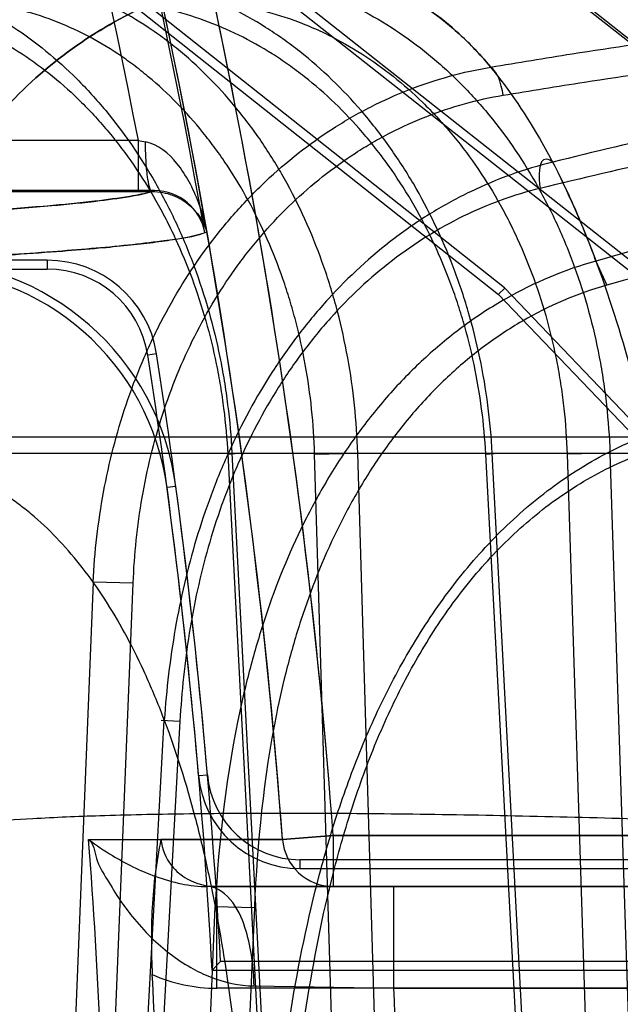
# Model space of a CAD drawing. Header units: millimetres. Extents: x 0 to 297, y 0 to 210.
# Tile 480 of 499: x 242.9569 to 242.9983, y 160.0304 to 160.0981. Entities that reach past the tile are written whole.
import ezdxf

# ---------------------------------------------------------------- set-up
doc = ezdxf.new("R2010")
doc.units = ezdxf.units.MM
doc.header["$LTSCALE"] = 16.335
doc.layers.get('0').update_dxf_attribs({"linetype": 'CONTINUOUS'})
for name, color, linetype in [('AXES_REF', 7, 'CONTINUOUS'), ('INTFCLR_1', 7, 'CONTINUOUS'), ('INTFCLR_144815', 7, 'CONTINUOUS'), ('INTFCLR_72935', 7, 'CONTINUOUS')]:
    doc.layers.add(name, color=color, linetype=linetype)

msp = doc.modelspace()

# ---------------------------------------------------------------- linework, layer by layer
at = {"color": 7, "linetype": 'Continuous'}
for radius in [6.787079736, 6.7865, 6.743039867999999]:
    msp.add_circle((241.4889109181, 154.7114647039), radius, dxfattribs=at)
for radius, start, end in [(6.72, 278.2771290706, 261.7228709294), (6.874, 113.0826918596, 346.8308908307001)]:
    msp.add_arc((241.4889109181, 154.7114647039), radius, start, end, dxfattribs=at)
at = {"layer": 'AXES_REF', "color": 9, "linetype": 'Continuous'}
msp.add_arc((241.4889109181, 154.7114647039), 6.191158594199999, 94.4118118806, 85.5881881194, dxfattribs=at)
at = {"layer": 'INTFCLR_1', "color": 9, "linetype": 'Continuous'}
for p, q in [((243.0360005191, 160.0672471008), (242.9643251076, 160.1238329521)), ((242.9650927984, 160.0897902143), (242.9436877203, 160.0897902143)), ((242.9650927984, 160.0862907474), (242.9650927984, 160.0897902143)), ((242.9436877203, 160.0862907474), (242.96603375, 160.0862918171)), ((242.9676689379, 160.0659959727), (242.9670619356, 160.0659146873)), ((242.9785014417, 160.0419647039), (242.9750139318, 160.0417064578)), ((242.9785014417, 160.0419647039), (242.9785014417, 160.0384647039)), ((243.0431066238, 160.0419647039), (242.9785014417, 160.0419647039)), ((242.9704925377, 160.0314647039), (242.9704925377, 160.0384647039)), ((242.9704925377, 160.0384647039), (243.0431066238, 160.0384647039)), ((243.0431066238, 160.0314647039), (242.9704925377, 160.0314647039))]:
    msp.add_line(p, q, dxfattribs=at)
at = {"layer": 'INTFCLR_1', "color": 6, "linetype": 'Continuous'}
for p, q in [((243.0230267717, 160.0617588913), (242.9494628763, 160.1198356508)), ((242.949842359, 160.1203163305), (243.0236119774, 160.0620771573)), ((242.9750139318, 160.0417064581), (242.9666423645, 160.0417064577)), ((242.9701669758, 160.032698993), (242.9707472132, 160.0333114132)), ((243.025700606, 160.0333114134), (242.9707472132, 160.0333114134)), ((242.9701669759, 160.0326989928), (243.0263732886, 160.0326989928))]:
    msp.add_line(p, q, dxfattribs=at)
at = {"layer": 'INTFCLR_1', "color": 7, "linetype": 'Continuous'}
msp.add_line((242.9696466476, 160.0839705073), (242.9698023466, 160.0835151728), dxfattribs=at)
at = {"layer": 'INTFCLR_1', "color": 9, "linetype": 'Continuous'}
for centre, radius, start, end in [((242.5531066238, 160.0104647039), 0.4230504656, 4.2349584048, 43.61014177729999), ((242.5531066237, 160.0104647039), 0.4265594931, 4.2349578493, 15.4129247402), ((242.9831414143, 160.190472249), 0.102286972, 259.8369044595, 260.1140063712), ((242.9785028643, 160.0419629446), 0.003498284, 184.2045018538, 269.976699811), ((242.9704893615, 160.042361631), 0.0108968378, 245.9464141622, 270.0167003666)]:
    msp.add_arc(centre, radius, start, end, dxfattribs=at)
at = {"layer": 'INTFCLR_1', "color": 6, "linetype": 'Continuous'}
for centre, radius, start, end in [((242.5531066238, 160.0104647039), 0.4195535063, 10.8985890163, 42.7086480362), ((242.9498807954, 160.063613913), 0.017946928, 7.627261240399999, 89.9992566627), ((242.9498807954, 160.063613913), 0.0173345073, 7.627262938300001, 89.99922879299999), ((242.5531066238, 160.0104647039), 0.4176526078, 3.0516590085, 7.6294468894), ((242.5531066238, 160.0104647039), 0.4182650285, 3.1312009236, 7.6294436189), ((242.5531066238, 160.0104647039), 0.4135239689, 0.4844981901, 3.0422099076)]:
    msp.add_arc(centre, radius, start, end, dxfattribs=at)
at = {"layer": 'INTFCLR_1', "color": 9, "linetype": 'Continuous'}
for points, knots in [([(242.9698023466, 160.0835151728), (242.9696666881, 160.0842028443), (242.9693361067, 160.085383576), (242.9686210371, 160.0869644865), (242.9676011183, 160.0885409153), (242.9664442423, 160.0895534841), (242.9655799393, 160.0897041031)], [0, 0, 0, 0, 0.2695644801, 0.4697030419, 0.6625932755, 1, 1, 1, 1]), ([(242.9660337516, 160.0862918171), (242.9659335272, 160.0863051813), (242.9658129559, 160.086755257), (242.9656897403, 160.0873969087), (242.9656049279, 160.0884978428), (242.9655822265, 160.089286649), (242.9655799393, 160.0897041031)], [0, 0, 0, 0, 0.0871661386, 0.309707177, 0.6401160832, 1, 1, 1, 1]), ([(242.96603375, 160.0862918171), (242.9655387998, 160.0861370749), (242.9642264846, 160.0858925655), (242.9618153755, 160.0855731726), (242.9585177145, 160.0852555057), (242.9543453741, 160.08493406), (242.9493045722, 160.0846153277), (242.9456551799, 160.0844198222), (242.9436877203, 160.0843211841)], [0, 0, 0, 0, 0.06928541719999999, 0.1776589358, 0.3252045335, 0.5117163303, 0.7368032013, 1, 1, 1, 1]), ([(242.9469431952, 160.081408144), (242.9487686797, 160.0814996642), (242.9519973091, 160.0816717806), (242.9563058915, 160.0819369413), (242.9596264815, 160.0821730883), (242.9621988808, 160.0823833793), (242.964279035, 160.0825828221), (242.966049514, 160.0827747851), (242.9678702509, 160.0830446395), (242.9691381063, 160.0832200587), (242.9698023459, 160.083515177)], [0, 0, 0, 0, 0.2385487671, 0.4219735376, 0.5633767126, 0.6730318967, 0.7587781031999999, 0.8362030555, 0.9051367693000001, 1, 1, 1, 1]), ([(242.9666423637, 160.0417064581), (242.9666958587, 160.0410546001), (242.9671644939, 160.0399492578), (242.9685920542, 160.0387719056), (242.9697868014, 160.0384647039), (242.9704925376, 160.0384647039)], [0, 0, 0, 0, 0.3591718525, 0.6124442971, 1, 1, 1, 1])]:
    msp.add_open_spline(points, degree=3, knots=knots, dxfattribs=at)
at = {"layer": 'INTFCLR_1', "color": 7, "linetype": 'Continuous'}
msp.add_open_spline([(242.9660337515, 160.0862918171), (242.9662833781, 160.086293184), (242.9669978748, 160.0862245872), (242.9685629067, 160.0856453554), (242.969564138, 160.0844204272), (242.9698023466, 160.0835151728)], degree=3, knots=[0, 0, 0, 0, 0.1514361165, 0.4321406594, 1, 1, 1, 1], dxfattribs=at)
at = {"layer": 'INTFCLR_1', "color": 6, "linetype": 'Continuous'}
msp.add_open_spline([(242.9666423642, 160.0417064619), (242.9664809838, 160.0409247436), (242.966215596, 160.039366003), (242.9660196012, 160.0370152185), (242.9659646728, 160.0347001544), (242.9660076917, 160.0331661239), (242.9660478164, 160.0324111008)], degree=3, knots=[0, 0, 0, 0, 0.2564157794, 0.5072612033, 0.7571129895, 1, 1, 1, 1], dxfattribs=at)
at = {"layer": 'INTFCLR_144815', "color": 9, "linetype": 'Continuous'}
for p, q in [((242.9965829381, 160.081508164), (242.9973353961, 160.0798439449)), ((243.0809000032, 160.0693955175), (242.0903680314, 160.0693955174)), ((242.1512464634, 160.0682964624), (243.0344403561, 160.0682964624)), ((242.9712391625, 160.0682232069), (242.9719798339, 160.0682938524)), ((242.9712391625, 160.0682232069), (242.9749613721, 159.9964647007)), ((242.9715307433, 160.0682964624), (242.9752599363, 159.996464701)), ((242.9772209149, 160.0682232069), (242.9801886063, 160.0682964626)), ((242.9793666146, 159.9964647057), (242.977220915, 160.0682232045)), ((242.982333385, 159.9964647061), (242.9801886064, 160.0682964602)), ((242.9889999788, 160.0682232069), (242.9898449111, 160.0682898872)), ((242.9927917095, 159.9964647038), (242.9889999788, 160.0682232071)), ((242.9932438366, 159.9964647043), (242.9894452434, 160.0682964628)), ((242.9975447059, 160.0682964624), (242.994599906, 160.0682232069)), ((242.9945999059, 160.068223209), (242.9969167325, 159.996464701)), ((242.9975447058, 160.0682964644), (242.9998610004, 159.9964647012)), ((242.9619742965, 160.0594177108), (242.9594805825, 159.997991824)), ((242.9647312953, 160.0593444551), (242.9619742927, 160.0594177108)), ((242.9621806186, 159.9964647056), (242.9647312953, 160.0593444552)), ((242.9640350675, 159.9979918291), (242.966876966, 160.0499122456)), ((242.9679508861, 160.0498389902), (242.9650277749, 159.9964647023)), ((242.9666701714, 160.0499178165), (242.9679508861, 160.049838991)), ((242.9687135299, 159.9979918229), (242.9703749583, 160.0370939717)), ((242.9703749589, 160.0370939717), (242.9730745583, 160.0370207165)), ((242.9730745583, 160.0370207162), (242.9713525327, 159.9964647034))]:
    msp.add_line(p, q, dxfattribs=at)
at = {"layer": 'INTFCLR_144815', "color": 7, "linetype": 'Continuous'}
for points, knots in [([(242.9949213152, 160.5483959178), (242.995276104, 160.5484029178), (242.9953953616, 160.5472639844), (242.9955093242, 160.5463002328), (242.9955385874, 160.5450415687), (242.9955384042, 160.5438481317), (242.9955129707, 160.5426017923), (242.9954698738, 160.5413239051), (242.9954036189, 160.5398405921), (242.99532658, 160.538426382), (242.9952423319, 160.5370496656), (242.9951652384, 160.5358804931), (242.9950794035, 160.5346558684), (242.9949844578, 160.5333681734), (242.9948718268, 160.531911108), (242.9947379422, 160.5302555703), (242.9945866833, 160.5284625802), (242.9944160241, 160.5265130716), (242.9942233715, 160.5243850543), (242.9940071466, 160.5220717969), (242.9937641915, 160.5195455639), (242.993488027, 160.5167482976), (242.9931749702, 160.5136573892), (242.9928262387, 160.5102939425), (242.9924363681, 160.5066124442), (242.9919835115, 160.5024222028), (242.9914815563, 160.4978693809), (242.9909227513, 160.4928902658), (242.9902961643, 160.4873972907), (242.9895667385, 160.4811053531), (242.98874362, 160.4741149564), (242.9878061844, 160.466266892), (242.9867438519, 160.457494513), (242.985515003, 160.4474802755), (242.9841187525, 160.4362425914), (242.9825240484, 160.4235568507), (242.9807145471, 160.4093185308), (242.978713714, 160.3937335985), (242.9765233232, 160.3768264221), (242.9741812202, 160.3588946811), (242.9716691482, 160.3398015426), (242.9690248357, 160.3198341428), (242.9662551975, 160.2990423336), (242.9633774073, 160.2775508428), (242.9603700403, 160.2551967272), (242.957213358, 160.2318334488), (242.9539289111, 160.2076214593), (242.9505607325, 160.1828830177), (242.9471221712, 160.1577114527), (242.9435836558, 160.1318878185), (242.9398925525, 160.1050290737), (242.9373757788, 160.0867667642), (242.9360852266, 160.0774146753)], [0, 0, 0, 0, 0.002241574, 0.0047132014, 0.0072224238, 0.0098766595, 0.0123398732, 0.0150736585, 0.0179599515, 0.0217167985, 0.0240207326, 0.0266725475, 0.029118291, 0.0317754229, 0.0348287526, 0.0383497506, 0.0422672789, 0.04619496, 0.0507115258, 0.0557645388, 0.0608710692, 0.06674290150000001, 0.0735202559, 0.0804956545, 0.0881030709, 0.09690564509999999, 0.1071187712, 0.1170366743, 0.1285552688, 0.1420419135, 0.1570478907, 0.1730174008, 0.1919691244, 0.2128662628, 0.236750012, 0.2635013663, 0.293630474, 0.3274143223, 0.3627565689, 0.4013226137, 0.4416480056, 0.4844039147, 0.5285543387, 0.5741462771, 0.6213734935, 0.6710334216, 0.7230689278, 0.7757171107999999, 0.8287434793, 0.8835499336, 0.9403646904, 1, 1, 1, 1]), ([(242.9360852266, 160.077414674), (242.9372611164, 160.0859329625), (242.9394657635, 160.1019304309), (242.9425698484, 160.124500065), (242.945298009, 160.1443831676), (242.9477099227, 160.1619992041), (242.9498577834, 160.1777188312), (242.9517738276, 160.1917688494), (242.9535053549, 160.2044882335), (242.9550902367, 160.2161509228), (242.9565368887, 160.2268155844), (242.9578374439, 160.2364196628), (242.9589875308, 160.2449259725), (242.9600129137, 160.252520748), (242.9609281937, 160.2593092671), (242.9617423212, 160.2653559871), (242.9624681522, 160.2707534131), (242.9631195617, 160.2756027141), (242.9637001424, 160.2799290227), (242.964227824, 160.2838646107), (242.964698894, 160.287380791), (242.9651203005, 160.2905285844), (242.9655020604, 160.2933820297), (242.9658484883, 160.295972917), (242.9661645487, 160.2983380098), (242.9664494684, 160.3004710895), (242.966710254, 160.3024243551), (242.9669492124, 160.304214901), (242.9671674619, 160.3058508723), (242.9673746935, 160.3074047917), (242.9675684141, 160.3088579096), (242.9678072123, 160.3106497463), (242.9679762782, 160.3119188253), (242.9680921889, 160.3127894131)], [0, 0, 0, 0, 0.1086009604, 0.2039477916, 0.2877238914, 0.3620651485, 0.4285031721, 0.4880977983, 0.5411506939, 0.5906228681, 0.6367442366, 0.6770723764, 0.71302358, 0.7451511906, 0.7738599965, 0.7995341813, 0.8222066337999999, 0.8426397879, 0.8613279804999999, 0.8773350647, 0.892788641, 0.9061319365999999, 0.9174444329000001, 0.9291470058, 0.9391444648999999, 0.9475796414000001, 0.9563257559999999, 0.9640319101, 0.9703936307, 0.9771701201, 0.9838307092, 0.9889079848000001, 1, 1, 1, 1])]:
    msp.add_open_spline(points, degree=3, knots=knots, dxfattribs=at)
at = {"layer": 'INTFCLR_144815', "color": 9, "linetype": 'Continuous'}
for points, knots in [([(242.9969047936, 160.1224647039), (242.9938745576, 160.1224647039), (242.9876083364, 160.1218526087), (242.9783334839, 160.1190159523), (242.9694006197, 160.1141200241), (242.961379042, 160.1072847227), (242.9547602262, 160.0988651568), (242.949872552, 160.0893883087), (242.9468334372, 160.0794553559), (242.9459585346, 160.0726997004), (242.9458002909, 160.0693955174)], [0, 0, 0, 0, 0.1120066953, 0.2310131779, 0.3561439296, 0.4858595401, 0.6179059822, 0.7494999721, 0.8777274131, 1, 1, 1, 1]), ([(242.9969047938, 160.1224647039), (242.997291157, 160.1224647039), (242.9981712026, 160.122150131), (242.9992392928, 160.1209967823), (243.0000176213, 160.1196309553), (243.0006382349, 160.1182251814), (243.0013189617, 160.1163960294), (243.0021096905, 160.113678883), (243.0029554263, 160.1099116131), (243.003583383, 160.1063548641), (243.003993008, 160.1036219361), (243.0042271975, 160.1019201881), (243.0045865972, 160.0991487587), (243.0050745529, 160.0947392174), (243.0056148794, 160.0885244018), (243.0059434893, 160.0836136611), (243.0061370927, 160.0801732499), (243.0062626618, 160.0777564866), (243.0064612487, 160.0734088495), (243.0066765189, 160.0670454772), (243.0068047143, 160.0605617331), (243.0068580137, 160.0552327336), (243.0068774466, 160.0497566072), (243.0068527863, 160.0456247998), (243.0068192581, 160.0428609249)], [0, 0, 0, 0, 0.0141696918, 0.0322450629, 0.0566277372, 0.0716000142, 0.0885734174, 0.1281693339, 0.1752635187, 0.23012205, 0.2605881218, 0.2766094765, 0.2931202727, 0.3630793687, 0.4392923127, 0.5218901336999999, 0.54356936, 0.5656673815, 0.6106430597, 0.703181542, 0.7991653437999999, 0.8484703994, 0.8986287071, 1, 1, 1, 1]), ([(243.0068192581, 160.0428609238), (243.0068525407, 160.0456041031), (243.0068851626, 160.051031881), (243.0068330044, 160.0590856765), (243.0067041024, 160.065682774), (243.0065479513, 160.0708471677), (243.0063619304, 160.075781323), (243.0060717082, 160.0816791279), (243.005691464, 160.0873928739), (243.0053357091, 160.0917364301), (243.0049648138, 160.0957270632), (243.0044552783, 160.1003400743), (243.0038488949, 160.104691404), (243.0033164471, 160.1078667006), (243.0027952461, 160.1106235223), (243.0021174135, 160.1136504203), (243.001211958, 160.1167622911), (243.0003700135, 160.1189154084), (242.999647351, 160.1202817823), (242.999000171, 160.1212541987), (242.9981744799, 160.1221489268), (242.9972914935, 160.1224647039), (242.9969047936, 160.1224647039)], [0, 0, 0, 0, 0.1006106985, 0.199055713, 0.2953636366, 0.342590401, 0.3885395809, 0.4764458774, 0.5591383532, 0.5985355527, 0.6362718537, 0.7061191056, 0.7687234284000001, 0.7973639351, 0.8241873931, 0.8716144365, 0.9110602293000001, 0.9429569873, 0.9561975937, 0.9676399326, 0.9858181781, 1, 1, 1, 1]), ([(242.9440341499, 160.1014647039), (242.945756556, 160.1014647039), (242.9483673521, 160.1011407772), (242.9512783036, 160.100234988), (242.9529205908, 160.0995646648), (242.9553871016, 160.098390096), (242.9581130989, 160.096583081), (242.9605452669, 160.0943801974), (242.9618838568, 160.0929795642), (242.9638490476, 160.0907180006), (242.9655673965, 160.0882000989), (242.9670241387, 160.0855049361), (242.9679503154, 160.0836070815), (242.9693877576, 160.08013771), (242.970416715, 160.0764840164), (242.9710076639, 160.0732675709), (242.9713267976, 160.071069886), (242.9714737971, 160.0694074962), (242.9715307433, 160.0682964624)], [0, 0, 0, 0, 0.1091978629, 0.1646839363, 0.1929779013, 0.2215829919, 0.3378362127, 0.398393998, 0.4294053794, 0.4606082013, 0.5883152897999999, 0.6213567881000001, 0.6548436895, 0.7221509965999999, 0.8592379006, 0.8943221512, 0.9294697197, 1, 1, 1, 1]), ([(242.946288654, 160.0682964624), (242.9463829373, 160.0703602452), (242.946902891, 160.0745738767), (242.9487100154, 160.0807742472), (242.951616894, 160.0866920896), (242.9555558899, 160.0919544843), (242.9603358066, 160.096232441), (242.9656637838, 160.0993008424), (242.9703559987, 160.1008072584), (242.9736196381, 160.1013065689), (242.9754252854, 160.1014424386), (242.9763155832, 160.1014647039), (242.976756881, 160.1014647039)], [0, 0, 0, 0, 0.1249260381, 0.2555252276, 0.3887896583, 0.5214499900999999, 0.6505625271, 0.7739873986, 0.8905463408, 0.9461740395, 0.9733149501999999, 1, 1, 1, 1]), ([(242.9767568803, 160.1014647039), (242.9758663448, 160.1014647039), (242.974053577, 160.1013720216), (242.9703547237, 160.1008034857), (242.9656618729, 160.099301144), (242.9603359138, 160.0962319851), (242.955555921, 160.0919551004), (242.9516166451, 160.0866900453), (242.9478016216, 160.0789327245), (242.9464808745, 160.0725040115), (242.946288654, 160.0682964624)], [0, 0, 0, 0, 0.0538964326, 0.1096244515, 0.2261806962, 0.349711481, 0.4789348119, 0.6117089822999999, 0.7450877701, 1, 1, 1, 1]), ([(242.9801886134, 160.0682964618), (242.9801215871, 160.0704918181), (242.9797803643, 160.0737699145), (242.9789560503, 160.0775030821), (242.9783678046, 160.079583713), (242.9773886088, 160.0825888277), (242.9759215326, 160.0859377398), (242.9740607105, 160.0890241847), (242.9729075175, 160.0906728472), (242.9711380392, 160.0929698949), (242.9691245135, 160.0950402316), (242.9669005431, 160.096795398), (242.9654039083, 160.0978524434), (242.962716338, 160.0994425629), (242.959795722, 160.1005612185), (242.9572305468, 160.1011188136), (242.9555125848, 160.1013844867), (242.9542099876, 160.1014647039), (242.9533436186, 160.1014647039)], [0, 0, 0, 0, 0.1400985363, 0.2092020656, 0.2436857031, 0.277971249, 0.4108016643, 0.4755818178, 0.5076100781, 0.5390793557, 0.6605405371, 0.6902617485, 0.7197591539, 0.7773480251, 0.8891702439, 0.9170270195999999, 0.9447376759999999, 1, 1, 1, 1]), ([(242.9894452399, 160.0682964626), (242.9893302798, 160.0704961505), (242.988906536, 160.0737793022), (242.9879742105, 160.0775058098), (242.9873203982, 160.0795850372), (242.9862379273, 160.0825977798), (242.9846396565, 160.0859494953), (242.9826469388, 160.0890271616), (242.9814154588, 160.090674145), (242.9795233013, 160.0929776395), (242.9773867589, 160.0950459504), (242.9750450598, 160.0967961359), (242.9734663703, 160.097853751), (242.9706359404, 160.0994452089), (242.9675814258, 160.1005613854), (242.9649044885, 160.1011187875), (242.9631139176, 160.101384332), (242.9617579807, 160.1014647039), (242.9608563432, 160.1014647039)], [0, 0, 0, 0, 0.1372745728, 0.2052346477, 0.2392207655, 0.273064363, 0.40473724, 0.4693064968, 0.5013235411, 0.5328440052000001, 0.6550896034, 0.6851375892, 0.7150081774, 0.7734496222, 0.8872400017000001, 0.9156027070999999, 0.9438087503, 1, 1, 1, 1]), ([(242.9695662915, 160.1014647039), (242.9713562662, 160.1014647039), (242.9740634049, 160.1011438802), (242.9770882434, 160.1002363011), (242.9787882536, 160.0995653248), (242.9813254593, 160.0983954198), (242.9841287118, 160.0965928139), (242.9866279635, 160.0943826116), (242.9879960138, 160.0929805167), (242.9899932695, 160.0907244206), (242.9917353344, 160.088205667), (242.9932010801, 160.0855054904), (242.994127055, 160.0836081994), (242.9955530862, 160.0801402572), (242.996551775, 160.0764838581), (242.9971016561, 160.0732673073), (242.9973891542, 160.0710690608), (242.9975082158, 160.0694068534), (242.9975447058, 160.0682964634)], [0, 0, 0, 0, 0.112209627, 0.1688776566, 0.1976712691, 0.2267084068, 0.3439814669, 0.4046494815, 0.4356206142, 0.4667234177, 0.5935097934, 0.626212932, 0.6593247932, 0.7258042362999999, 0.8610544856, 0.8956691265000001, 0.9303544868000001, 1, 1, 1, 1]), ([(242.9965829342, 160.0815079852), (242.996407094, 160.0819820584), (242.9953430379, 160.0847633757), (242.9932229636, 160.0894043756), (242.9904168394, 160.0936586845), (242.988395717, 160.0959422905), (242.987125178, 160.0972189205), (242.9849018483, 160.0990806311), (242.9813692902, 160.1009716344), (242.9782636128, 160.1014647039), (242.9767568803, 160.1014647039)], [0, 0, 0, 0, 0.050723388, 0.2987433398, 0.5104880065, 0.55853659, 0.6045091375, 0.6910612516, 0.8488498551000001, 1, 1, 1, 1]), ([(242.976756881, 160.1014647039), (242.9783638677, 160.1014647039), (242.9817043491, 160.1008957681), (242.9850313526, 160.0989652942), (242.9870585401, 160.0972589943), (242.988195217, 160.0961624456), (242.9889398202, 160.095333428), (242.9893446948, 160.0948497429)], [0, 0, 0, 0, 0.3287889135, 0.6771462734, 0.7722571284, 0.8709440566, 1, 1, 1, 1]), ([(242.9453555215, 160.099401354), (242.9469758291, 160.0994013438), (242.949431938, 160.0990969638), (242.9521704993, 160.0982451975), (242.9537157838, 160.0976152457), (242.9560365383, 160.0965112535), (242.9586016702, 160.0948126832), (242.9608908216, 160.0927419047), (242.9621508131, 160.0914252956), (242.9640006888, 160.0892996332), (242.9656185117, 160.0869327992), (242.966990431, 160.0843992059), (242.9678626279, 160.0826152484), (242.9692163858, 160.0793541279), (242.9701864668, 160.075919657), (242.9707443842, 160.0728960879), (242.971045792, 160.0708302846), (242.9711849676, 160.069267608), (242.9712391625, 160.0682232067)], [0, 0, 0, 0, 0.1092276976, 0.1647324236, 0.1930354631, 0.2216493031, 0.3379316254, 0.3985016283, 0.4295175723, 0.460723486, 0.5884330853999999, 0.6214715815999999, 0.6549537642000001, 0.7222477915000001, 0.8592953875, 0.8943666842, 0.9295004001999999, 1, 1, 1, 1]), ([(242.977220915, 160.0682232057), (242.9771591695, 160.0702867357), (242.9768406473, 160.0733680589), (242.9760681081, 160.0768773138), (242.9755168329, 160.0788331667), (242.9745987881, 160.0816578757), (242.9732223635, 160.0848057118), (242.9714760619, 160.0877071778), (242.9703937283, 160.0892569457), (242.968733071, 160.091416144), (242.9668427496, 160.0933622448), (242.9647545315, 160.0950121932), (242.9633492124, 160.0960058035), (242.9608254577, 160.097500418), (242.958082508, 160.0985519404), (242.9556732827, 160.0990763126), (242.9540596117, 160.0993260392), (242.9528360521, 160.0994013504), (242.9520222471, 160.099401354)], [0, 0, 0, 0, 0.1401554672, 0.2092802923, 0.2437732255, 0.2780669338, 0.4109187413, 0.4756998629, 0.5077268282, 0.5391939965, 0.6606353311, 0.6903498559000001, 0.7198403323, 0.7774136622, 0.8891993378, 0.9170477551, 0.9447508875, 1, 1, 1, 1]), ([(242.9889999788, 160.068223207), (242.9888906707, 160.0702910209), (242.9884904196, 160.073377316), (242.9876111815, 160.0768799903), (242.9869951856, 160.0788344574), (242.9859753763, 160.0816665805), (242.9844703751, 160.0848173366), (242.9825942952, 160.0877100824), (242.9814350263, 160.0892581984), (242.9796539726, 160.0914237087), (242.9776429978, 160.0933677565), (242.9754394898, 160.095012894), (242.9739539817, 160.0960070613), (242.9712906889, 160.0975030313), (242.968416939, 160.0985520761), (242.9658985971, 160.0990762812), (242.9642141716, 160.0993258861), (242.9629386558, 160.0994013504), (242.9620905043, 160.099401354)], [0, 0, 0, 0, 0.1372191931, 0.2051575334, 0.239134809, 0.2729706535, 0.4046233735, 0.4691910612, 0.501209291, 0.5327320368, 0.6549971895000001, 0.6850516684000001, 0.7149290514, 0.7733847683, 0.887210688, 0.9155819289, 0.9437955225, 1, 1, 1, 1]), ([(242.9683321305, 160.099401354), (242.9700136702, 160.0994013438), (242.9725568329, 160.0990999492), (242.9753980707, 160.098246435), (242.976994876, 160.0976158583), (242.9793779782, 160.0965161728), (242.9820107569, 160.0948217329), (242.9843574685, 160.0927441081), (242.98564194, 160.0914261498), (242.9875173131, 160.0893054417), (242.9891524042, 160.0869376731), (242.9905279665, 160.0843996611), (242.9913969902, 160.0826161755), (242.992735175, 160.0793562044), (242.9936712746, 160.0759191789), (242.994186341, 160.0728957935), (242.9944553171, 160.0708294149), (242.9945661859, 160.0692669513), (242.994599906, 160.0682232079)], [0, 0, 0, 0, 0.1121878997, 0.1688416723, 0.1976274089, 0.2266570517, 0.343905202, 0.4045627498, 0.4355295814, 0.4666289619, 0.5934110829, 0.6261162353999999, 0.6592317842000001, 0.7257227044, 0.8610051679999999, 0.8956305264, 0.9303278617, 1, 1, 1, 1]), ([(242.9893446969, 160.0948497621), (242.9912076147, 160.0951675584), (242.9987467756, 160.0964022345), (243.0063180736, 160.097439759), (243.0120279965, 160.0981145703)], [0, 0, 0, 0, 0.2473764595, 1, 1, 1, 1]), ([(242.9901987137, 160.092918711), (242.9920617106, 160.0932301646), (242.999601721, 160.0944402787), (243.0071726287, 160.0954569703), (243.0128820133, 160.096118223)], [0, 0, 0, 0, 0.2473483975, 1, 1, 1, 1]), ([(242.9619742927, 160.0594177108), (242.9620817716, 160.0614899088), (242.9625581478, 160.0656169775), (242.9638459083, 160.0706520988), (242.96530238, 160.0745199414), (242.9670289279, 160.0782272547), (242.9689062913, 160.081269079), (242.9707663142, 160.0836711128), (242.9720708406, 160.0852124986), (242.9744923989, 160.0877192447), (242.9772354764, 160.0898788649), (242.9797608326, 160.0914128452), (242.9814875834, 160.0923487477), (242.98459951, 160.0937472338), (242.9874348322, 160.0945317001), (242.9893446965, 160.0948497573)], [0, 0, 0, 0, 0.1287568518, 0.2569609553, 0.3213810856, 0.384983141, 0.5105637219, 0.5419689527, 0.5734721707, 0.6358190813, 0.7580421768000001, 0.7885404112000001, 0.8191369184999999, 0.8798569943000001, 1, 1, 1, 1]), ([(242.9901987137, 160.092918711), (242.9901685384, 160.0931246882), (242.9900194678, 160.0938065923), (242.9897502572, 160.0945537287), (242.9893446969, 160.0948497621)], [0, 0, 0, 0, 0.2930871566, 1, 1, 1, 1]), ([(242.9647312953, 160.0593444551), (242.9648117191, 160.061315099), (242.9652180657, 160.0652354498), (242.9663860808, 160.0700215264), (242.9677249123, 160.0736925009), (242.9693192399, 160.0772033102), (242.9710633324, 160.080083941), (242.9727972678, 160.0823577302), (242.9740132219, 160.0838153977), (242.9762733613, 160.0861845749), (242.9788404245, 160.0882254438), (242.9812063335, 160.0896746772), (242.9828246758, 160.0905583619), (242.9857434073, 160.0918790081), (242.9884052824, 160.0926190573), (242.9901987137, 160.092918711)], [0, 0, 0, 0, 0.1298374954, 0.2586273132, 0.3231850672, 0.3868339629, 0.5122916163, 0.5436287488, 0.5750512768, 0.6372068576, 0.7589754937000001, 0.7893511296, 0.8198239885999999, 0.8802999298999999, 1, 1, 1, 1]), ([(243.0166450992, 160.0933321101), (243.0146868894, 160.0929629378), (243.0069727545, 160.0914530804), (242.9993006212, 160.0897271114), (242.9936068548, 160.0883088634)], [0, 0, 0, 0, 0.2535103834, 1, 1, 1, 1]), ([(243.0157910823, 160.091431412), (243.0138329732, 160.0910696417), (243.0061201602, 160.0895902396), (242.998447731, 160.0878987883), (242.9927528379, 160.0865086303)], [0, 0, 0, 0, 0.2535536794, 1, 1, 1, 1]), ([(242.993606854, 160.0883088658), (242.991658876, 160.0878388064), (242.9887943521, 160.0868023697), (242.9852423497, 160.084857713), (242.9818532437, 160.0825349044), (242.9791796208, 160.0800693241), (242.9771319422, 160.0777281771), (242.9758158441, 160.0760881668), (242.9736899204, 160.0730676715), (242.9719256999, 160.0697997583), (242.9706657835, 160.0668827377), (242.96988886, 160.0649003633), (242.9687118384, 160.0613848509), (242.9675130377, 160.0562243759), (242.96701956, 160.0520214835), (242.9668769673, 160.0499122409)], [0, 0, 0, 0, 0.1202040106, 0.1809468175, 0.2426366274, 0.3663086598, 0.3976274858, 0.4292047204, 0.4923997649, 0.6189828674, 0.6509543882, 0.6830001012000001, 0.7466739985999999, 0.8731875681, 1, 1, 1, 1]), ([(242.9936068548, 160.0883088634), (242.993492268, 160.0884191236), (242.9925706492, 160.0888971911), (242.9926202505, 160.0871815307), (242.9927528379, 160.0865086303)], [0, 0, 0, 0, 0.1882211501, 1, 1, 1, 1]), ([(242.9936068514, 160.0883088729), (242.9941100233, 160.0873402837), (242.9948561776, 160.0857755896), (242.9957921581, 160.0835698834), (242.9972636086, 160.0797962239), (242.9993069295, 160.073276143), (243.0008533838, 160.0663986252), (243.0017930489, 160.0612836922), (243.0023971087, 160.057684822), (243.0033622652, 160.0510458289), (243.0041903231, 160.0431946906), (243.0047117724, 160.0361136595), (243.0049593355, 160.0318863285), (243.0052778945, 160.0253581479), (243.0055296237, 160.0153780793), (243.0054554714, 160.0064735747), (243.0053458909, 160.0019599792)], [0, 0, 0, 0, 0.0372726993, 0.0591480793, 0.081815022, 0.1755685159, 0.2921048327, 0.3223045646, 0.3531589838, 0.4167142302, 0.5513725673, 0.6226313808, 0.6591658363, 0.6959740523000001, 0.8458220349, 1, 1, 1, 1]), ([(243.0208091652, 160.0876961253), (243.0187324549, 160.0872276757), (243.0106141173, 160.0853380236), (243.0025476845, 160.0832232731), (242.9965829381, 160.081508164)], [0, 0, 0, 0, 0.2554058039, 1, 1, 1, 1]), ([(242.9927528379, 160.0865086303), (242.9909252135, 160.0860624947), (242.9882381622, 160.0850798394), (242.9849134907, 160.0832327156), (242.9817415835, 160.0810269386), (242.9792448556, 160.0786852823), (242.9773409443, 160.0764593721), (242.9761161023, 160.07489809), (242.9741383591, 160.0720188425), (242.9725056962, 160.068905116), (242.9713502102, 160.0661233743), (242.970637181, 160.0642280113), (242.9695605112, 160.0608589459), (242.9684791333, 160.0559034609), (242.968064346, 160.0518682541), (242.9679508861, 160.049838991)], [0, 0, 0, 0, 0.1191128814, 0.1793339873, 0.2405248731, 0.3633715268, 0.3945338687, 0.4259739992, 0.4889667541, 0.6154878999, 0.6475290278, 0.6796791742, 0.7436740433, 0.8713175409, 1, 1, 1, 1]), ([(243.0215616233, 160.0859081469), (243.019485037, 160.0854490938), (243.0113683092, 160.0835976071), (243.0033015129, 160.0815251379), (242.9973353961, 160.0798439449)], [0, 0, 0, 0, 0.255456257, 1, 1, 1, 1]), ([(242.9965829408, 160.0815081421), (242.994421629, 160.0809081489), (242.9912686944, 160.0795729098), (242.987473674, 160.0771016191), (242.9848255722, 160.0749200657), (242.9824078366, 160.0724622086), (242.9802324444, 160.0697703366), (242.9783035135, 160.0668866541), (242.9760577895, 160.0628404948), (242.9744986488, 160.0590860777), (242.9734269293, 160.0557788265), (242.9727770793, 160.053553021), (242.9712743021, 160.0474112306), (242.9706221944, 160.0416722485), (242.9703749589, 160.0370939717)], [0, 0, 0, 0, 0.122251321, 0.1841550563, 0.2465049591, 0.3088365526, 0.3717560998, 0.4348594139, 0.4976795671, 0.6237574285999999, 0.6555254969, 0.6871647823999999, 0.7501096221, 1, 1, 1, 1]), ([(242.9973353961, 160.0798439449), (242.9953070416, 160.0792730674), (242.9923490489, 160.0780011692), (242.9888015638, 160.075643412), (242.9863282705, 160.0735604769), (242.9840742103, 160.0712116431), (242.982050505, 160.0686361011), (242.980261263, 160.065873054), (242.9781809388, 160.061984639), (242.9767508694, 160.0583744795), (242.9757763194, 160.0551917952), (242.9751840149, 160.0530404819), (242.9738156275, 160.0470594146), (242.9732697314, 160.0414778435), (242.9730745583, 160.0370207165)], [0, 0, 0, 0, 0.1202423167, 0.1812239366, 0.2427342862, 0.3043443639, 0.3666795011, 0.4293621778, 0.4919378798, 0.6181093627, 0.650035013, 0.681882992, 0.7454161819, 1, 1, 1, 1]), ([(242.9729885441, 160.0019989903), (242.9731683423, 160.0051063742), (242.9735501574, 160.0113306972), (242.9743101, 160.0206786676), (242.9754873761, 160.03004929), (242.9770741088, 160.0378319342), (242.9786682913, 160.0432084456), (242.9797549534, 160.0462749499), (242.980969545, 160.0493262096), (242.9827282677, 160.0530456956), (242.9848480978, 160.0565758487), (242.9867746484, 160.0592382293), (242.9888474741, 160.0617586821), (242.9911553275, 160.0640596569), (242.993699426, 160.0660744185), (242.9963980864, 160.0678761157), (242.9985951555, 160.0689637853), (243.0001095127, 160.0695374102)], [0, 0, 0, 0, 0.1216132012, 0.243647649, 0.3663864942, 0.4904425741, 0.5534431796, 0.5853358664, 0.6175277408, 0.68173217, 0.7458615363, 0.7780820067, 0.8100580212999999, 0.8733073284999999, 0.9049126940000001, 0.9367292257, 1, 1, 1, 1]), ([(242.966877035, 160.0499122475), (242.9668119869, 160.0500846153), (242.9665560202, 160.0507531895), (242.9660945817, 160.0518929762), (242.9652782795, 160.0537438), (242.9638165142, 160.0566714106), (242.9614664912, 160.0603611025), (242.958892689, 160.0631397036), (242.9570694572, 160.064621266), (242.9558818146, 160.065480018), (242.9537611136, 160.0667507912), (242.9504616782, 160.0679886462), (242.9476779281, 160.0682956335), (242.946288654, 160.0682964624)], [0, 0, 0, 0, 0.0187560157, 0.0728836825, 0.1251833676, 0.224679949, 0.4058705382, 0.5687625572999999, 0.6073438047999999, 0.6449671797, 0.7179054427, 0.8585486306, 1, 1, 1, 1]), ([(242.9741775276, 160.0019233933), (242.9743528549, 160.005023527), (242.9747150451, 160.0112198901), (242.9754058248, 160.0205005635), (242.9764713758, 160.0297483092), (242.9779173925, 160.0373943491), (242.9793822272, 160.0426589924), (242.9803860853, 160.04564642), (242.9815038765, 160.0486082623), (242.9831306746, 160.0522092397), (242.9850992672, 160.0556277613), (242.986892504, 160.0582016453), (242.9888210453, 160.0606292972), (242.9909744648, 160.0628450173), (242.993354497, 160.0647845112), (242.995876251, 160.0665159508), (242.9979359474, 160.0675617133), (242.9993570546, 160.068112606)], [0, 0, 0, 0, 0.1248651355, 0.2496005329, 0.3741910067, 0.4990542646, 0.5620229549, 0.5937827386, 0.6257619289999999, 0.6893021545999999, 0.7524559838, 0.7840722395, 0.8153727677, 0.8770772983, 0.9078185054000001, 0.9387092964, 1, 1, 1, 1]), ([(242.9668769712, 160.0499122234), (242.967697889, 160.0477363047), (242.9685665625, 160.0449371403), (242.9694304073, 160.0415112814), (242.9699818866, 160.0391140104), (242.9708609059, 160.0346964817), (242.9716116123, 160.0294577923), (242.9720795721, 160.0247305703), (242.9722994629, 160.0219114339), (242.9725793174, 160.0175609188), (242.972789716, 160.0109058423), (242.9726994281, 160.0049680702), (242.9725872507, 160.0019599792)], [0, 0, 0, 0, 0.1436399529, 0.1805795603, 0.218231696, 0.2955572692, 0.4587139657, 0.5448233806, 0.5889339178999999, 0.6333573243, 0.8140790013, 1, 1, 1, 1]), ([(243.0068192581, 160.0428609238), (243.0041174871, 160.0429589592), (242.9986793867, 160.0431357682), (242.9905660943, 160.0433359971), (242.9826439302, 160.0434633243), (242.9752051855, 160.0435097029), (242.9685216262, 160.0434723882), (242.9628125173, 160.0433553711), (242.9582224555, 160.0431668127), (242.9555538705, 160.0429777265), (242.9544230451, 160.0428609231)], [0, 0, 0, 0, 0.154723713, 0.3113826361, 0.4644588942, 0.6081603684, 0.7371004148, 0.8469550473, 0.9349387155, 1, 1, 1, 1])]:
    msp.add_open_spline(points, degree=3, knots=knots, dxfattribs=at)
at = {"layer": 'INTFCLR_72935', "color": 9, "linetype": 'Continuous'}
for p, q in [((242.964216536, 160.1242260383), (243.0361352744, 160.0672502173)), ((242.9588225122, 160.0815608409), (242.9588225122, 160.0809484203)), ((242.9663434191, 160.0751252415), (242.9657383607, 160.075030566)), ((242.9692360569, 160.0461017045), (242.969846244, 160.0461539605)), ((242.9750139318, 160.0417064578), (242.9785014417, 160.0419647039)), ((242.9785014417, 160.0419647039), (242.9785014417, 160.0384647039)), ((242.9785014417, 160.0419647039), (243.0431066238, 160.0419647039)), ((242.9616656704, 160.0417064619), (242.9750139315, 160.0417064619)), ((242.9762105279, 160.0403114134), (242.9762105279, 160.0396989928)), ((243.0431066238, 160.0384647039), (242.9698579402, 160.0384647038)), ((242.9826676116, 160.0314647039), (242.9826676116, 160.0384647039)), ((242.9730523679, 160.0316256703), (242.9826676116, 160.0314647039)), ((242.9826676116, 160.0314647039), (243.0431066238, 160.0314647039))]:
    msp.add_line(p, q, dxfattribs=at)
at = {"layer": 'INTFCLR_72935', "color": 6, "linetype": 'Continuous'}
for p, q in [((242.9384158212, 160.11998382), (242.989884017, 160.0792094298)), ((242.9902975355, 160.0796631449), (242.9389508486, 160.1203412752)), ((242.966208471, 160.086350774), (242.9436877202, 160.086350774)), ((242.9588225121, 160.0815608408), (242.9436877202, 160.0815608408)), ((242.9436877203, 160.0809484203), (242.9588225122, 160.0809484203)), ((242.9903139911, 160.0796501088), (242.9898675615, 160.0792224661)), ((242.989884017, 160.0792094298), (243.0167299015, 160.0511116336)), ((243.017172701, 160.0515347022), (242.9902975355, 160.0796631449)), ((243.012111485, 160.0403114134), (242.9762105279, 160.0403114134)), ((242.9762105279, 160.0396989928), (243.012111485, 160.0396989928))]:
    msp.add_line(p, q, dxfattribs=at)
for centre, radius, start, end in [((242.5531066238, 160.0104647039), 0.4228972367, 9.9390037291, 43.6299210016), ((242.9662103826, 160.0828512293), 0.003499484, 9.9622308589, 90.0312974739), ((242.9588225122, 160.0739484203), 0.0076124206, 8.893149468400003, 90.0000006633), ((242.9588225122, 160.0739484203), 0.006999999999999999, 8.8931572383, 89.9999953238), ((242.5531066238, 160.0104647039), 0.4182650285, 4.8948229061, 8.893149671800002), ((242.5531066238, 160.0104647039), 0.4176526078, 4.8948227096, 8.8931498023), ((242.9762105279, 160.0466989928), 0.006999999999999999, 184.8948354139, 270.0000047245), ((242.9762105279, 160.0466989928), 0.006387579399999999, 184.8948237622, 269.999999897)]:
    msp.add_arc(centre, radius, start, end, dxfattribs=at)
at = {"layer": 'INTFCLR_72935', "color": 9, "linetype": 'Continuous'}
for centre, radius, start, end in [((242.5531066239, 160.0104647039), 0.426559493, 4.2349578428, 15.4677013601), ((242.5531066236, 160.0104647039), 0.423062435, 4.2349584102, 15.4677019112), ((242.5531066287, 160.0104647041), 0.4097518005, 0.4854006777, 4.3727929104), ((242.9785027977, 160.0419628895), 0.0034982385, 184.2036818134, 269.9777903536), ((242.5531066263, 160.010464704), 0.4300739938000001, 0.9326026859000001, 2.7987974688)]:
    msp.add_arc(centre, radius, start, end, dxfattribs=at)
for points, knots in [([(242.9436877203, 160.0843211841), (242.945708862, 160.0844225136), (242.9494482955, 160.0846232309), (242.9545981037, 160.0849509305), (242.958826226, 160.0852819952), (242.9621283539, 160.0856065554), (242.964487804, 160.085936), (242.9657525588, 160.0861836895), (242.9662084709, 160.0863507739)], [0, 0, 0, 0, 0.2681825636, 0.4962761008, 0.6837856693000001, 0.8303069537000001, 0.9356518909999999, 1, 1, 1, 1]), ([(242.9696570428, 160.0834566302), (242.9687058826, 160.0831060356), (242.9669192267, 160.082900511), (242.9643187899, 160.0825769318), (242.9618170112, 160.0823512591), (242.9590293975, 160.0821277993), (242.9557597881, 160.0819022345), (242.9516805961, 160.0816545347), (242.9486453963, 160.0814934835), (242.9469431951, 160.081408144)], [0, 0, 0, 0, 0.1332110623, 0.23301174, 0.3454000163, 0.4629640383, 0.6005957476, 0.7760353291, 1, 1, 1, 1]), ([(242.9616656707, 160.0417064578), (242.9621938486, 160.0413087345), (242.9631866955, 160.0406368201), (242.9647382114, 160.039786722), (242.9668645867, 160.0388732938), (242.9686465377, 160.0384647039), (242.9698579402, 160.0384647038)], [0, 0, 0, 0, 0.222068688, 0.4019012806, 0.5931280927, 1, 1, 1, 1]), ([(242.9616656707, 160.0417064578), (242.9620401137, 160.0414184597), (242.9620954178, 160.0402376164), (242.9629769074, 160.0389422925), (242.9637472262, 160.0375696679), (242.9647800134, 160.0362457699), (242.9658936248, 160.0349851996), (242.9672526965, 160.0338077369), (242.9686173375, 160.0328942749), (242.9705026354, 160.0319843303), (242.9720279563, 160.0316424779), (242.9730523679, 160.0316256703)], [0, 0, 0, 0, 0.08825781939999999, 0.1895448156, 0.2956597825, 0.3808321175, 0.5028898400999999, 0.6093190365, 0.7159249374, 0.8085800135, 1, 1, 1, 1]), ([(242.9730523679, 160.0316256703), (242.9730390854, 160.0328907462), (242.9727563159, 160.0349117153), (242.9717987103, 160.0373695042), (242.9705421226, 160.0384647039), (242.9698579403, 160.0384647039)], [0, 0, 0, 0, 0.4729041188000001, 0.744256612, 1, 1, 1, 1])]:
    msp.add_open_spline(points, degree=3, knots=knots, dxfattribs=at)

doc.saveas('drawing.dxf')
